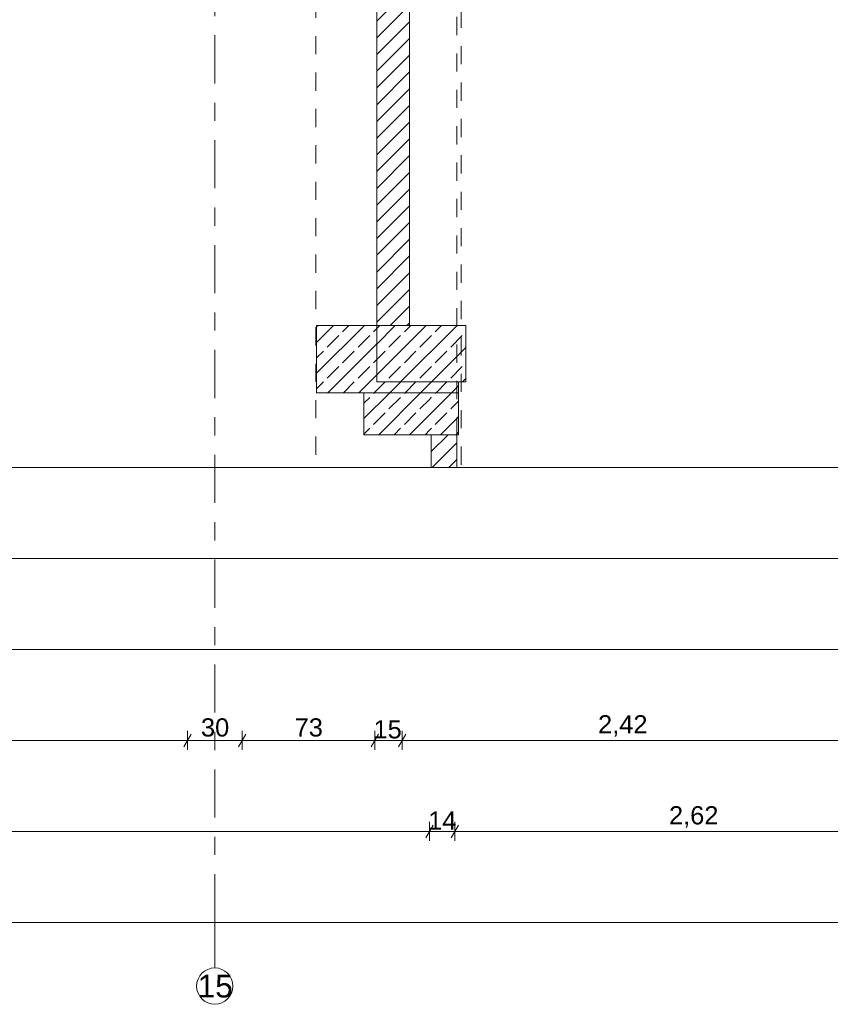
# Model space of a CAD drawing. Header units: metres. Extents: x -3.6 to 84.5, y -11 to 16.8.
# Tile 424 of 656: x 49.9 to 54.3, y -11 to -5.6. Entities that reach past the tile are written whole.
import ezdxf

# ---------------------------------------------------------------- set-up
doc = ezdxf.new("R2010")
doc.units = ezdxf.units.M
doc.header["$MEASUREMENT"] = 0
for name, pattern in [('+Baulinie', [0.37, 0.2, -0.05, 0.01, -0.05, 0.01, -0.05]), ('Punktlinie eng', [0.0375, 0.0125, -0.025]), ('Strichlinie doppelt', [0.546806, 0.264583, -0.105833, 0.070556, -0.105833]), ('Untersicht', [0.1, 0.075, -0.025]), ('Wipeout_Contour', [1, 0, -1])]:
    doc.linetypes.add(name, pattern=pattern)
for name, color, linetype in [('152 - Bemaßung_ Beschriftung.Ausbau', 7, 'Continuous'), ('301 - Elemente.Linie', 7, 'Continuous'), ('302 - Elemente.Schraffur', 7, 'Continuous'), ('451 - Universal.Achsen Raster', 7, 'Continuous'), ('603 - Struktur.Bodenplatte_ Decke Roh', 7, 'Continuous')]:
    doc.layers.add(name, color=color, linetype=linetype)
doc.styles.add('ERSTELLTER_STIL_2', font='txt')
doc.dimstyles.new('ERSTELLTER_STIL__3', dxfattribs={"dimtxt": 0.1, "dimasz": 0.0532, "dimexe": 0.18, "dimexo": 0.0625, "dimgap": 0, "dimtad": 1, "dimtih": 1, "dimtoh": 1, "dimzin": 0, "dimdsep": 46, "dimtxsty": 'ERSTELLTER_STIL_2', "dimblk": 'ARROWHEAD_2', "dimblk1": 'ARROWHEAD_2', "dimblk2": 'ARROWHEAD_2', "dimcen": 0.09, "dimse1": 1, "dimse2": 1, "dimclrd": 7, "dimclre": 7, "dimclrt": 7, "dimazin": 0, "dimtfac": 1, "dimtdec": 4, "dimtmove": 0, "dimatfit": 3, "dimfxl": 1, "dimtolj": 1, "dimtzin": 0, "dimarcsym": 0})
doc.dimstyles.new('ERSTELLTER_STIL__4', dxfattribs={"dimtxt": 0.1, "dimasz": 0.0532, "dimexe": 0.18, "dimexo": 0.0625, "dimgap": 0, "dimtad": 1, "dimtih": 1, "dimtoh": 1, "dimzin": 0, "dimdsep": 46, "dimtxsty": 'ERSTELLTER_STIL_2', "dimblk": 'ARROWHEAD_2', "dimblk1": 'ARROWHEAD_2', "dimblk2": 'ARROWHEAD_2', "dimcen": 0.09, "dimse1": 1, "dimse2": 1, "dimclrd": 7, "dimclre": 7, "dimclrt": 7, "dimazin": 0, "dimtfac": 1, "dimtdec": 4, "dimtmove": 2, "dimatfit": 3, "dimfxl": 1, "dimtolj": 1, "dimtzin": 0, "dimarcsym": 0})
pattern_1 = [(45, (0, 0), (-0.04596194, 0.04596194), [])]
pattern_2 = [(45, (0, 0), (-0.08485281, 0.08485281), []), (45, (-0.04243, 0.04243), (-0.08485281, 0.08485281), [0.09, -0.03])]

# ---------------------------------------------------------------- blocks, each defined once
blk = doc.blocks.new('*D272')
at = {"layer": '152 - Bemaßung_ Beschriftung.Ausbau', "color": 7, "linetype": 'Continuous', "lineweight": 5}
for p, q in [((43.74, -8.6375), (43.74, -8.5325)), ((43.14, -8.585), (43.74, -8.585)), ((43.7602, -8.55), (43.7198, -8.62)), ((43.74, -8.585), (55.21, -8.585)), ((55.2302, -8.55), (55.1898, -8.62))]:
    blk.add_line(p, q, dxfattribs=at)
at = {"layer": '152 - Bemaßung_ Beschriftung.Ausbau', "color": 7, "lineweight": 5, "insert": (49.3091, -8.565), "char_height": 0.1, "attachment_point": 7, "style": 'ERSTELLTER_STIL_2'}
blk.add_mtext('\\A1;{\\pql;\\fArial|b0|i0|c0|p38;11,47}', dxfattribs=at)
blk = doc.blocks.new('ARROWHEAD_2')
at = {"color": 0, "linetype": 'Continuous', "lineweight": 0}
for p, q in [((0, 0), (-1, 0)), ((-0.38, -0.66), (0.38, 0.66))]:
    blk.add_line(p, q, dxfattribs=at)
blk = doc.blocks.new('*D273')
at = {"layer": '152 - Bemaßung_ Beschriftung.Ausbau', "color": 7, "linetype": 'Continuous', "lineweight": 5}
for p, q in [((55.21, -8.6375), (55.21, -8.5325)), ((43.74, -8.585), (55.21, -8.585)), ((55.2302, -8.55), (55.1898, -8.62)), ((55.21, -8.585), (55.505, -8.585)), ((55.5252, -8.55), (55.4848, -8.62))]:
    blk.add_line(p, q, dxfattribs=at)
at = {"layer": '152 - Bemaßung_ Beschriftung.Ausbau', "color": 7, "lineweight": 5, "insert": (55.2566, -8.5666), "char_height": 0.1, "attachment_point": 7, "style": 'ERSTELLTER_STIL_2'}
blk.add_mtext('\\A1;{\\pql;\\fArial|b0|i0|c0|p38;29\\fArial|b0|i0|c0|p38;\\A1{\\H.66x;\\S5^  ;}}', dxfattribs=at)
blk = doc.blocks.new('*D297')
at = {"layer": '152 - Bemaßung_ Beschriftung.Ausbau', "color": 7, "linetype": 'Continuous', "lineweight": 5}
for p, q in [((47.44, -9.1375), (47.44, -9.0325)), ((47.29, -9.085), (47.44, -9.085)), ((47.4602, -9.05), (47.4198, -9.12)), ((47.44, -9.085), (62.035, -9.085)), ((62.0552, -9.05), (62.0148, -9.12))]:
    blk.add_line(p, q, dxfattribs=at)
at = {"layer": '152 - Bemaßung_ Beschriftung.Ausbau', "color": 7, "lineweight": 5, "insert": (54.5415, -9.0844), "char_height": 0.1, "attachment_point": 7, "style": 'ERSTELLTER_STIL_2'}
blk.add_mtext('\\A1;{\\pql;\\fArial|b0|i0|c0|p38;14,59\\fArial|b0|i0|c0|p38;\\A1{\\H.66x;\\S5^  ;}}', dxfattribs=at)
blk = doc.blocks.new('*D298')
at = {"layer": '152 - Bemaßung_ Beschriftung.Ausbau', "color": 7, "linetype": 'Continuous', "lineweight": 5}
for p, q in [((62.035, -9.1375), (62.035, -9.0325)), ((47.44, -9.085), (62.035, -9.085)), ((62.0552, -9.05), (62.0148, -9.12)), ((62.035, -9.085), (62.275, -9.085)), ((62.2952, -9.05), (62.2548, -9.12))]:
    blk.add_line(p, q, dxfattribs=at)
at = {"layer": '152 - Bemaßung_ Beschriftung.Ausbau', "color": 7, "lineweight": 5, "insert": (62.0791, -9.065), "char_height": 0.1, "attachment_point": 7, "style": 'ERSTELLTER_STIL_2'}
blk.add_mtext('\\A1;{\\pql;\\fArial|b0|i0|c0|p38;24}', dxfattribs=at)
blk = doc.blocks.new('*D483')
at = {"layer": '152 - Bemaßung_ Beschriftung.Ausbau', "color": 7, "linetype": 'Continuous', "lineweight": 5}
for p, q in [((44.1502, -10.05), (44.1098, -10.12)), ((44.13, -10.1375), (44.13, -10.0325)), ((52.1302, -10.05), (52.0898, -10.12)), ((43.89, -10.085), (44.13, -10.085)), ((44.13, -10.085), (52.11, -10.085))]:
    blk.add_line(p, q, dxfattribs=at)
at = {"layer": '152 - Bemaßung_ Beschriftung.Ausbau', "color": 7, "lineweight": 5, "char_height": 0.1, "attachment_point": 7, "style": 'ERSTELLTER_STIL_2'}
for s, insert in [('\\A1;{\\pql;\\fArial|b0|i0|c0|p38;7,98}', (47.987, -10.065)), ('\\A1;{\\pql;\\fArial|b0|i0|c0|p38;14}', (52.1028, -10.0755))]:
    blk.add_mtext(s, dxfattribs=dict(at, insert=insert))
blk = doc.blocks.new('*D484')
at = {"layer": '152 - Bemaßung_ Beschriftung.Ausbau', "color": 7, "linetype": 'Continuous', "lineweight": 5}
for p, q in [((52.1302, -10.05), (52.0898, -10.12)), ((52.11, -10.1375), (52.11, -10.0325)), ((52.2702, -10.05), (52.2298, -10.12)), ((44.13, -10.085), (52.11, -10.085)), ((52.11, -10.085), (52.25, -10.085))]:
    blk.add_line(p, q, dxfattribs=at)
blk = doc.blocks.new('*D485')
at = {"layer": '152 - Bemaßung_ Beschriftung.Ausbau', "color": 7, "linetype": 'Continuous', "lineweight": 5}
for p, q in [((52.2702, -10.05), (52.2298, -10.12)), ((52.25, -10.1375), (52.25, -10.0325)), ((54.8902, -10.05), (54.8498, -10.12)), ((52.11, -10.085), (52.25, -10.085)), ((52.25, -10.085), (54.87, -10.085))]:
    blk.add_line(p, q, dxfattribs=at)
at = {"layer": '152 - Bemaßung_ Beschriftung.Ausbau', "color": 7, "lineweight": 5, "insert": (53.427, -10.065), "char_height": 0.1, "attachment_point": 7, "style": 'ERSTELLTER_STIL_2'}
blk.add_mtext('\\A1;{\\pql;\\fArial|b0|i0|c0|p38;2,62}', dxfattribs=at)
blk = doc.blocks.new('*D486')
at = {"layer": '152 - Bemaßung_ Beschriftung.Ausbau', "color": 7, "linetype": 'Continuous', "lineweight": 5}
for p, q in [((54.8902, -10.05), (54.8498, -10.12)), ((54.87, -10.1375), (54.87, -10.0325)), ((55.1302, -10.05), (55.0898, -10.12)), ((52.25, -10.085), (54.87, -10.085)), ((54.87, -10.085), (55.11, -10.085))]:
    blk.add_line(p, q, dxfattribs=at)
at = {"layer": '152 - Bemaßung_ Beschriftung.Ausbau', "color": 7, "lineweight": 5, "insert": (54.9141, -10.065), "char_height": 0.1, "attachment_point": 7, "style": 'ERSTELLTER_STIL_2'}
blk.add_mtext('\\A1;{\\pql;\\fArial|b0|i0|c0|p38;24}', dxfattribs=at)
blk = doc.blocks.new('*D520')
at = {"layer": '152 - Bemaßung_ Beschriftung.Ausbau', "color": 7, "linetype": 'Continuous', "lineweight": 5}
for p, q in [((47.5002, -9.55), (47.4598, -9.62)), ((47.48, -9.6375), (47.48, -9.5325)), ((50.8002, -9.55), (50.7598, -9.62)), ((47.18, -9.585), (47.48, -9.585)), ((47.48, -9.585), (50.78, -9.585))]:
    blk.add_line(p, q, dxfattribs=at)
at = {"layer": '152 - Bemaßung_ Beschriftung.Ausbau', "color": 7, "lineweight": 5, "insert": (48.997, -9.565), "char_height": 0.1, "attachment_point": 7, "style": 'ERSTELLTER_STIL_2'}
blk.add_mtext('\\A1;{\\pql;\\fArial|b0|i0|c0|p38;3,30}', dxfattribs=at)
blk = doc.blocks.new('*D521')
at = {"layer": '152 - Bemaßung_ Beschriftung.Ausbau', "color": 7, "linetype": 'Continuous', "lineweight": 5}
for p, q in [((50.8002, -9.55), (50.7598, -9.62)), ((50.78, -9.6375), (50.78, -9.5325)), ((51.1002, -9.55), (51.0598, -9.62)), ((47.48, -9.585), (50.78, -9.585)), ((50.78, -9.585), (51.08, -9.585))]:
    blk.add_line(p, q, dxfattribs=at)
at = {"layer": '152 - Bemaßung_ Beschriftung.Ausbau', "color": 7, "lineweight": 5, "insert": (50.8541, -9.565), "char_height": 0.1, "attachment_point": 7, "style": 'ERSTELLTER_STIL_2'}
blk.add_mtext('\\A1;{\\pql;\\fArial|b0|i0|c0|p38;30}', dxfattribs=at)
blk = doc.blocks.new('*D522')
at = {"layer": '152 - Bemaßung_ Beschriftung.Ausbau', "color": 7, "linetype": 'Continuous', "lineweight": 5}
for p, q in [((51.1002, -9.55), (51.0598, -9.62)), ((51.08, -9.6375), (51.08, -9.5325)), ((51.8302, -9.55), (51.7898, -9.62)), ((50.78, -9.585), (51.08, -9.585)), ((51.08, -9.585), (51.81, -9.585))]:
    blk.add_line(p, q, dxfattribs=at)
at = {"layer": '152 - Bemaßung_ Beschriftung.Ausbau', "color": 7, "lineweight": 5, "char_height": 0.1, "attachment_point": 7, "style": 'ERSTELLTER_STIL_2'}
for s, insert in [('\\A1;{\\pql;\\fArial|b0|i0|c0|p38;73}', (51.3691, -9.565)), ('\\A1;{\\pql;\\fArial|b0|i0|c0|p38;15}', (51.8025, -9.5755))]:
    blk.add_mtext(s, dxfattribs=dict(at, insert=insert))
blk = doc.blocks.new('*D523')
at = {"layer": '152 - Bemaßung_ Beschriftung.Ausbau', "color": 7, "linetype": 'Continuous', "lineweight": 5}
for p, q in [((51.8302, -9.55), (51.7898, -9.62)), ((51.81, -9.6375), (51.81, -9.5325)), ((51.9802, -9.55), (51.9398, -9.62)), ((51.08, -9.585), (51.81, -9.585)), ((51.81, -9.585), (51.96, -9.585))]:
    blk.add_line(p, q, dxfattribs=at)
blk = doc.blocks.new('*D524')
at = {"layer": '152 - Bemaßung_ Beschriftung.Ausbau', "color": 7, "linetype": 'Continuous', "lineweight": 5}
for p, q in [((51.9802, -9.55), (51.9398, -9.62)), ((51.96, -9.6375), (51.96, -9.5325)), ((54.4002, -9.55), (54.3598, -9.62)), ((51.81, -9.585), (51.96, -9.585)), ((51.96, -9.585), (54.38, -9.585))]:
    blk.add_line(p, q, dxfattribs=at)
at = {"layer": '152 - Bemaßung_ Beschriftung.Ausbau', "color": 7, "lineweight": 5, "insert": (53.037, -9.565), "char_height": 0.1, "attachment_point": 7, "style": 'ERSTELLTER_STIL_2'}
blk.add_mtext('\\A1;{\\pql;\\fArial|b0|i0|c0|p38;2,42}', dxfattribs=at)
blk = doc.blocks.new('*D525')
at = {"layer": '152 - Bemaßung_ Beschriftung.Ausbau', "color": 7, "linetype": 'Continuous', "lineweight": 5}
for p, q in [((54.4002, -9.55), (54.3598, -9.62)), ((54.38, -9.6375), (54.38, -9.5325)), ((54.7002, -9.55), (54.6598, -9.62)), ((51.96, -9.585), (54.38, -9.585)), ((54.38, -9.585), (54.68, -9.585))]:
    blk.add_line(p, q, dxfattribs=at)
at = {"layer": '152 - Bemaßung_ Beschriftung.Ausbau', "color": 7, "lineweight": 5, "insert": (54.4541, -9.565), "char_height": 0.1, "attachment_point": 7, "style": 'ERSTELLTER_STIL_2'}
blk.add_mtext('\\A1;{\\pql;\\fArial|b0|i0|c0|p38;30}', dxfattribs=at)
blk = doc.blocks.new('*D644')
at = {"layer": '152 - Bemaßung_ Beschriftung.Ausbau', "color": 7, "linetype": 'Continuous', "lineweight": 5}
for p, q in [((-0.165, -10.6375), (-0.165, -10.5325)), ((62.425, -10.6375), (62.425, -10.5325)), ((-0.1992, -10.585), (-0.165, -10.585)), ((-0.1448, -10.55), (-0.1852, -10.62)), ((-0.165, -10.585), (62.425, -10.585)), ((62.4048, -10.62), (62.4452, -10.55)), ((62.425, -10.585), (62.4593, -10.585))]:
    blk.add_line(p, q, dxfattribs=at)
at = {"layer": '152 - Bemaßung_ Beschriftung.Ausbau', "color": 7, "lineweight": 5, "insert": (30.959, -10.565), "char_height": 0.1, "attachment_point": 7, "style": 'ERSTELLTER_STIL_2'}
blk.add_mtext('\\A1;{\\pql;\\fArial|b0|i0|c0|p38;62,59}', dxfattribs=at)

msp = doc.modelspace()

# ---------------------------------------------------------------- hatches: boundary and pattern name
at = {"layer": '302 - Elemente.Schraffur', "linetype": 'Continuous', "lineweight": 5}
h = msp.add_hatch(dxfattribs=at)
h.set_pattern_fill('MW_Kalksandstein_0001', style=0, pattern_type=2)
h.set_pattern_definition(pattern_1)
h.paths.add_polyline_path([(52, -7.305), (52, -4.035), (51.82, -4.035), (51.82, -7.305)])
h = msp.add_hatch(dxfattribs=at)
h.set_pattern_fill('MW_Kalksandstein_0001', style=0, pattern_type=2)
h.set_pattern_definition(pattern_1)
h.paths.add_polyline_path([(52.26, -7.905), (52.12, -7.905), (52.12, -8.085), (52.26, -8.085)])

# ---------------------------------------------------------------- linework, layer by layer
at = {"layer": '301 - Elemente.Linie', "color": 7, "linetype": 'Continuous', "lineweight": 18}
for p, q in [((51.82, -4.035), (51.82, -7.305)), ((52, -7.305), (52, -4.035)), ((52.12, -7.675), (52.11, -7.675)), ((52.11, -7.675), (52.12, -7.675)), ((52.26, -7.675), (52.12, -7.675)), ((52.12, -7.675), (52.26, -7.675)), ((52.11, -7.905), (52.12, -7.905)), ((52.12, -7.905), (52.12, -8.085)), ((52.12, -7.905), (52.26, -7.905)), ((52.26, -7.905), (52.27, -7.905))]:
    msp.add_line(p, q, dxfattribs=at)
at = {"layer": '301 - Elemente.Linie', "color": 7, "linetype": '+Baulinie', "lineweight": 9}
msp.add_line((42.4539, -8.085), (56.1156, -8.085), dxfattribs=at)
at = {"layer": '301 - Elemente.Linie', "color": 7, "linetype": 'Continuous', "lineweight": 13}
for points in [[(52, -7.305), (51.82, -7.305)], [(52.01, -7.305), (52, -7.305)], [(52.26, -7.615), (52.12, -7.615)], [(52.27, -7.615), (52.26, -7.615)]]:
    msp.add_lwpolyline(points, dxfattribs=at)
at = {"layer": '451 - Universal.Achsen Raster', "color": 160, "linetype": 'Strichlinie doppelt', "lineweight": 9, "true_color": 0x3232ff}
for q in [(50.93, 16.355), (50.93, -10.835)]:
    msp.add_line((50.93, -10.585), q, dxfattribs=at)
at = {"layer": '451 - Universal.Achsen Raster', "color": 160, "linetype": 'Continuous', "lineweight": 9, "true_color": 0x3232ff}
msp.add_circle((50.93, -10.935), 0.1, dxfattribs=at)
at = {"layer": '451 - Universal.Achsen Raster', "color": 160, "linetype": 'Strichlinie doppelt', "lineweight": 9, "true_color": 0x3232ff}
msp.add_point((50.93, -10.585), dxfattribs=at)
msp.add_point((50.93, -10.585), dxfattribs=at)
at = {"layer": '603 - Struktur.Bodenplatte_ Decke Roh', "color": 7, "linetype": 'Continuous', "lineweight": 18, "flags": 128}
msp.add_lwpolyline([(43.89, 0.005), (43.89, -8.085), (55.11, -8.085)], dxfattribs=at)

# ---------------------------------------------------------------- texts
at = {"layer": '451 - Universal.Achsen Raster', "color": 160, "lineweight": 9, "true_color": 0x3232ff, "insert": (50.8351, -10.8725), "char_height": 0.125, "attachment_point": 1, "style": 'ERSTELLTER_STIL_2'}
msp.add_mtext('\\A1;{\\pql;\\pt0;\\fArial|b0|i0|c0|p38;15}', dxfattribs=at)

# ---------------------------------------------------------------- dimensions: what is measured, and where the dimension line sits
at = {"layer": '152 - Bemaßung_ Beschriftung.Ausbau', "color": 7, "linetype": 'Continuous', "lineweight": 5}
for base, p1, p2, picture, middle in [((50.78, -9.585), (47.48, 0.7), (50.78, 0.7), '*D520', (49.1268, -9.515)), ((51.08, -9.585), (50.78, 0.7), (51.08, 0.7), '*D521', (50.9303, -9.515)), ((55.21, -8.585), (43.74, -8.085), (55.21, -8.085), '*D272', (49.4771, -8.515)), ((55.11, -10.085), (54.87, -8.085), (55.11, -8.085), '*D486', (54.9903, -10.015))]:
    dim = msp.add_linear_dim(base=base, p1=p1, p2=p2, dimstyle='ERSTELLTER_STIL__3', dxfattribs=at)
    dim.commit()
    dim.dimension.update_dxf_attribs({"geometry": picture, "text_midpoint": middle, "dimtype": 160})

# ---------------------------------------------------------------- next in the draw order: wipeouts: each hides what was drawn before it
at = {"color": 254, "linetype": 'Wipeout_Contour', "lineweight": 0, "ltscale": 210.700699}
msp.add_wipeout([(52.12, -7.675), (52.12, -7.615), (52.11, -7.615), (52.11, -7.675)], dxfattribs=at).dxf.layer = '302 - Elemente.Schraffur'
at = {"color": 254, "linetype": 'Wipeout_Contour', "lineweight": 0, "ltscale": 211.294335}
msp.add_wipeout([(52.27, -7.675), (52.27, -7.615), (52.26, -7.615), (52.26, -7.675)], dxfattribs=at).dxf.layer = '302 - Elemente.Schraffur'

# ---------------------------------------------------------------- next in the draw order: hatches: boundary and pattern name
at = {"layer": '302 - Elemente.Schraffur', "linetype": 'Continuous', "lineweight": 5}
h = msp.add_hatch(dxfattribs=at)
h.set_pattern_fill('Beton__Stahlbeton_0001', style=0, pattern_type=2)
h.set_pattern_definition(pattern_2)
h.paths.add_polyline_path([(52.12, -7.675), (52.12, -7.615), (52.11, -7.615), (52.11, -7.675)])
h = msp.add_hatch(dxfattribs=at)
h.set_pattern_fill('Beton__Stahlbeton_0001', style=0, pattern_type=2)
h.set_pattern_definition(pattern_2)
h.paths.add_polyline_path([(52.27, -7.675), (52.27, -7.615), (52.26, -7.615), (52.26, -7.675)])

# ---------------------------------------------------------------- next in the draw order: wipeouts: each hides what was drawn before it
at = {"color": 254, "linetype": 'Wipeout_Contour', "lineweight": 0, "ltscale": 210.99787}
msp.add_wipeout([(52.26, -7.675), (52.26, -7.615), (52.12, -7.615), (52.12, -7.675)], dxfattribs=at).dxf.layer = '302 - Elemente.Schraffur'

# ---------------------------------------------------------------- next in the draw order: hatches: boundary and pattern name
at = {"layer": '302 - Elemente.Schraffur', "linetype": 'Continuous', "lineweight": 5}
h = msp.add_hatch(dxfattribs=at)
h.set_pattern_fill('Beton__Stahlbeton_0001', style=0, pattern_type=2)
h.set_pattern_definition(pattern_2)
h.paths.add_polyline_path([(52.26, -7.675), (52.26, -7.615), (52.12, -7.615), (52.12, -7.675)])

# ---------------------------------------------------------------- next in the draw order: linework, layer by layer
at = {"layer": '301 - Elemente.Linie', "color": 7, "linetype": 'Continuous', "lineweight": 18}
for p, q in [((52.27, -7.675), (52.27, -7.615)), ((52.26, -7.675), (52.27, -7.675))]:
    msp.add_line(p, q, dxfattribs=at)

# ---------------------------------------------------------------- next in the draw order: wipeouts: each hides what was drawn before it
at = {"color": 254, "linetype": 'Wipeout_Contour', "lineweight": 0, "ltscale": 209.368369}
msp.add_wipeout([(52.11, -7.305), (51.49, -7.305), (51.49, -7.675), (52.11, -7.675)], dxfattribs=at).dxf.layer = '302 - Elemente.Schraffur'

# ---------------------------------------------------------------- next in the draw order: hatches: boundary and pattern name
at = {"layer": '302 - Elemente.Schraffur', "linetype": 'Continuous', "lineweight": 5}
h = msp.add_hatch(dxfattribs=at)
h.set_pattern_fill('Beton__Stahlbeton_0001', style=0, pattern_type=2)
h.set_pattern_definition(pattern_2)
h.paths.add_polyline_path([(52.11, -7.305), (51.49, -7.305), (51.49, -7.675), (52.11, -7.675)])

# ---------------------------------------------------------------- next in the draw order: linework, layer by layer
at = {"layer": '301 - Elemente.Linie', "color": 7, "linetype": 'Untersicht', "lineweight": 13}
msp.add_line((51.485, -0.515), (51.485, -8.085), dxfattribs=at)
at = {"layer": '301 - Elemente.Linie', "color": 7, "linetype": 'Continuous', "lineweight": 18}
for p, q in [((52.11, -7.675), (52.12, -7.675)), ((52.12, -7.675), (52.26, -7.675))]:
    msp.add_line(p, q, dxfattribs=at)
for points in [[(52.11, -7.305), (51.49, -7.305)], [(51.49, -7.675), (51.49, -7.305)], [(52.11, -7.615), (52.11, -7.305)], [(51.49, -7.675), (52.11, -7.675)]]:
    msp.add_lwpolyline(points, dxfattribs=at)

# ---------------------------------------------------------------- next in the draw order: wipeouts: each hides what was drawn before it
at = {"color": 254, "linetype": 'Wipeout_Contour', "lineweight": 0, "ltscale": 210.399453}
msp.add_wipeout([(51.82, -7.305), (51.82, -7.615), (52.31, -7.615), (52.31, -7.305)], dxfattribs=at).dxf.layer = '302 - Elemente.Schraffur'
at = {"color": 254, "linetype": 'Wipeout_Contour', "lineweight": 0, "ltscale": 210.786591}
msp.add_wipeout([(52.11, -7.675), (52.11, -7.905), (52.12, -7.905), (52.12, -7.675)], dxfattribs=at).dxf.layer = '302 - Elemente.Schraffur'
at = {"color": 254, "linetype": 'Wipeout_Contour', "lineweight": 0, "ltscale": 211.379985}
msp.add_wipeout([(52.26, -7.675), (52.26, -7.905), (52.27, -7.905), (52.27, -7.675)], dxfattribs=at).dxf.layer = '302 - Elemente.Schraffur'

# ---------------------------------------------------------------- next in the draw order: hatches: boundary and pattern name
at = {"layer": '302 - Elemente.Schraffur', "linetype": 'Continuous', "lineweight": 5}
h = msp.add_hatch(dxfattribs=at)
h.set_pattern_fill('Beton__Stahlbeton_0001', style=0, pattern_type=2)
h.set_pattern_definition(pattern_2)
h.paths.add_polyline_path([(51.82, -7.305), (51.82, -7.615), (52.31, -7.615), (52.31, -7.305)])
h = msp.add_hatch(dxfattribs=at)
h.set_pattern_fill('Beton__Stahlbeton_0001', style=0, pattern_type=2)
h.set_pattern_definition(pattern_2)
h.paths.add_polyline_path([(52.11, -7.675), (52.11, -7.905), (52.12, -7.905), (52.12, -7.675)])
h = msp.add_hatch(dxfattribs=at)
h.set_pattern_fill('Beton__Stahlbeton_0001', style=0, pattern_type=2)
h.set_pattern_definition(pattern_2)
h.paths.add_polyline_path([(52.26, -7.675), (52.26, -7.905), (52.27, -7.905), (52.27, -7.675)])

# ---------------------------------------------------------------- next in the draw order: linework, layer by layer
at = {"layer": '301 - Elemente.Linie', "color": 7, "linetype": 'Continuous', "lineweight": 18}
for points in [[(51.82, -7.305), (51.82, -7.615)], [(52.31, -7.305), (51.82, -7.305)], [(52.31, -7.615), (52.31, -7.305)], [(51.82, -7.615), (52.31, -7.615)]]:
    msp.add_lwpolyline(points, dxfattribs=at)

# ---------------------------------------------------------------- next in the draw order: wipeouts: each hides what was drawn before it
at = {"color": 254, "linetype": 'Wipeout_Contour', "lineweight": 0, "ltscale": 211.083647}
msp.add_wipeout([(52.12, -7.675), (52.12, -7.905), (52.26, -7.905), (52.26, -7.675)], dxfattribs=at).dxf.layer = '302 - Elemente.Schraffur'

# ---------------------------------------------------------------- next in the draw order: hatches: boundary and pattern name
at = {"layer": '302 - Elemente.Schraffur', "linetype": 'Continuous', "lineweight": 5}
h = msp.add_hatch(dxfattribs=at)
h.set_pattern_fill('Beton__Stahlbeton_0001', style=0, pattern_type=2)
h.set_pattern_definition(pattern_2)
h.paths.add_polyline_path([(52.12, -7.675), (52.12, -7.905), (52.26, -7.905), (52.26, -7.675)])

# ---------------------------------------------------------------- next in the draw order: linework, layer by layer
at = {"layer": '301 - Elemente.Linie', "color": 7, "linetype": 'Punktlinie eng', "lineweight": 13}
msp.add_line((52.26, -0.01), (52.26, -8.085), dxfattribs=at)
at = {"layer": '301 - Elemente.Linie', "color": 7, "linetype": 'Untersicht', "lineweight": 13}
msp.add_line((52.285, -0.37), (52.285, -8.085), dxfattribs=at)
at = {"layer": '301 - Elemente.Linie', "color": 7, "linetype": 'Continuous', "lineweight": 18}
for p, q in [((52.27, -7.675), (52.26, -7.675)), ((52.27, -7.905), (52.27, -7.675)), ((52.26, -7.905), (52.27, -7.905)), ((52.26, -8.085), (52.26, -7.905))]:
    msp.add_line(p, q, dxfattribs=at)

# ---------------------------------------------------------------- next in the draw order: wipeouts: each hides what was drawn before it
at = {"color": 254, "linetype": 'Wipeout_Contour', "lineweight": 0, "ltscale": 210.055795}
msp.add_wipeout([(52.11, -7.675), (51.75, -7.675), (51.75, -7.905), (52.11, -7.905)], dxfattribs=at).dxf.layer = '302 - Elemente.Schraffur'

# ---------------------------------------------------------------- next in the draw order: hatches: boundary and pattern name
at = {"layer": '302 - Elemente.Schraffur', "linetype": 'Continuous', "lineweight": 5}
h = msp.add_hatch(dxfattribs=at)
h.set_pattern_fill('Beton__Stahlbeton_0001', style=0, pattern_type=2)
h.set_pattern_definition(pattern_2)
h.paths.add_polyline_path([(52.11, -7.675), (51.75, -7.675), (51.75, -7.905), (52.11, -7.905)])

# ---------------------------------------------------------------- next in the draw order: linework, layer by layer
at = {"layer": '301 - Elemente.Linie', "color": 7, "linetype": 'Continuous', "lineweight": 18}
for p, q in [((52.12, -7.675), (52.11, -7.675)), ((52.26, -7.675), (52.12, -7.675)), ((52.11, -7.905), (52.12, -7.905)), ((52.12, -7.905), (52.26, -7.905))]:
    msp.add_line(p, q, dxfattribs=at)
for points in [[(52.11, -7.675), (51.75, -7.675)], [(51.75, -7.905), (51.75, -7.675)], [(51.75, -7.905), (52.11, -7.905)]]:
    msp.add_lwpolyline(points, dxfattribs=at)

# ---------------------------------------------------------------- next in the draw order: dimensions: what is measured, and where the dimension line sits
at = {"layer": '152 - Bemaßung_ Beschriftung.Ausbau', "color": 7, "linetype": 'Continuous', "lineweight": 5}
for base, p1, p2, dimstyle, picture, middle in [((62.03503, -9.085), (47.43999, 2.93566), (62.03503, 5.5375), 'ERSTELLTER_STIL__3', '*D297', (54.84455, -9.015)), ((62.275, -9.085), (62.035, 5.5375), (62.275, 5.5375), 'ERSTELLTER_STIL__3', '*D298', (62.1554, -9.015)), ((62.425, -10.585), (-0.165, -0.145), (62.425, 5.1), 'ERSTELLTER_STIL__3', '*D644', (31.127, -10.515)), ((51.81, -9.585), (51.08, 0.7), (51.81, 0.7), 'ERSTELLTER_STIL__3', '*D522', (51.4453, -9.515)), ((51.96, -9.585), (51.81, 0.7), (51.96, 0.7), 'ERSTELLTER_STIL__4', '*D523', (51.8787, -9.5255)), ((54.38, -9.585), (51.96, 0.7), (54.38, 0.7), 'ERSTELLTER_STIL__3', '*D524', (53.1668, -9.515)), ((54.68, -9.585), (54.38, 0.7), (54.68, 0.7), 'ERSTELLTER_STIL__3', '*D525', (54.5303, -9.515)), ((52.11, -10.085), (44.13, -8.085), (52.11, -3.26), 'ERSTELLTER_STIL__3', '*D483', (48.1169, -10.015)), ((52.25, -10.085), (52.11, -3.26), (52.25, -3.26), 'ERSTELLTER_STIL__4', '*D484', (52.179, -10.0255)), ((54.87, -10.085), (52.25, -3.26), (54.87, -8.085), 'ERSTELLTER_STIL__3', '*D485', (53.5568, -10.015)), ((55.5049889, -8.5849998), (55.209989, -8.0849998), (55.5049889, -7.9299998), 'ERSTELLTER_STIL__3', '*D273', (55.4678552, -8.5149998))]:
    dim = msp.add_linear_dim(base=base, p1=p1, p2=p2, dimstyle=dimstyle, dxfattribs=at)
    dim.commit()
    dim.dimension.update_dxf_attribs({"geometry": picture, "text_midpoint": middle, "dimtype": 160})

doc.saveas('drawing.dxf')
